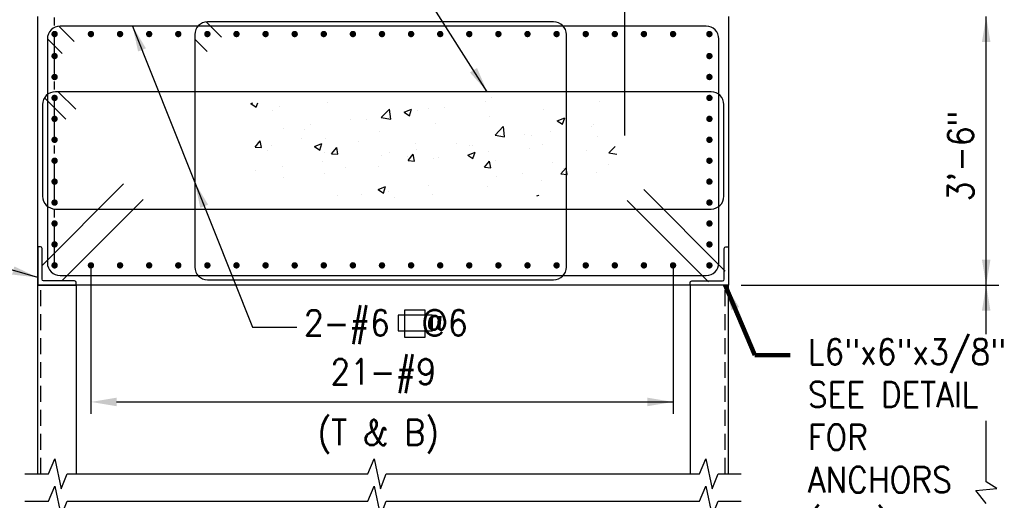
# Model space of a CAD drawing. Header units: inches. Extents: x -9715 to 32893, y -15613 to -1138.
# Tile 285 of 380: x 10510 to 10664, y -8985 to -8909. Entities that reach past the tile are written whole.
import ezdxf

# ---------------------------------------------------------------- set-up
doc = ezdxf.new("R2010")
doc.units = ezdxf.units.IN
doc.header["$MEASUREMENT"] = 0
doc.linetypes.add('CENTER', pattern=[2, 1.25, -0.25, 0.25, -0.25])
doc.linetypes.add('HIDDEN', pattern=[0.375, 0.25, -0.125])
doc.layers.get('0').update_dxf_attribs({"color": 252})
doc.layers.get('DEFPOINTS').update_dxf_attribs({"color": 11})
for name, color, linetype in [('S-ANNO-DIMS', 2, 'Continuous'), ('S-ANNO-TEXT', 2, 'Continuous'), ('S1', 2, 'Continuous'), ('S2', 7, 'Continuous'), ('S3', 4, 'Continuous'), ('S5', 1, 'Continuous'), ('S6', 1, 'Continuous'), ('S7R', 2, 'Continuous')]:
    doc.layers.add(name, color=color, linetype=linetype)
doc.styles.add('125', font='romans.shx', dxfattribs={"width": 0.8, "height": 2})
doc.styles.add('DIM', font='ROMANS.shx', dxfattribs={"width": 0.8})
doc.styles.get("Standard").update_dxf_attribs({"font": 'romans.shx', "width": 0.8})
doc.dimstyles.new('dim', dxfattribs={"dimscale": 48, "dimtxt": 12, "dimasz": 0.125, "dimexe": 0.0625, "dimexo": 0.0625, "dimgap": 0.0625, "dimtad": 1, "dimdec": 4, "dimzin": 3, "dimdsep": 46, "dimlunit": 4, "dimtxsty": '125', "dimcen": 0.125, "dimclrd": 1, "dimclre": 1, "dimclrt": 256, "dimadec": 0, "dimazin": 0, "dimtfac": 1, "dimtdec": 4, "dimtix": 1, "dimtofl": 0, "dimtmove": 2, "dimatfit": 3, "dimfxl": 6, "dimtvp": 0.5, "dimtolj": 1, "dimtzin": 3, "dimarcsym": 0})
doc.dimstyles.new('dim-32', dxfattribs={"dimscale": 0, "dimtxt": 4, "dimasz": 4, "dimexe": 2, "dimexo": 2, "dimgap": 2, "dimtad": 1, "dimdec": 1, "dimzin": 3, "dimdsep": 46, "dimlunit": 4, "dimtxsty": 'DIM', "dimcen": 0, "dimdle": 0.0625, "dimclrd": 256, "dimclre": 256, "dimclrt": 2, "dimazin": 0, "dimtfac": 1, "dimtdec": 1, "dimtmove": 1, "dimatfit": 0, "dimfxl": 0.0625, "dimfrac": 2, "dimtolj": 1, "dimtzin": 0, "dimarcsym": 0})
doc.dimstyles.get("Standard").update_dxf_attribs({"dimtxt": 0.18, "dimasz": 0.18, "dimexe": 0.18, "dimexo": 0.0625, "dimgap": 0.09, "dimtad": 0, "dimtih": 1, "dimtoh": 1, "dimdec": 4, "dimzin": 0, "dimdsep": 46, "dimtxsty": 'Standard', "dimcen": 0.09, "dimadec": 0, "dimazin": 0, "dimtfac": 1, "dimtdec": 4, "dimtofl": 0, "dimtmove": 0, "dimatfit": 3, "dimfxl": 1, "dimtolj": 1, "dimtzin": 0, "dimarcsym": 0})

# ---------------------------------------------------------------- blocks, each defined once
blk = doc.blocks.new('*X231')
at = {"color": 0}
for p, q in [((2248.31, 1784.66), (2249.27, 1785.03)), ((2248.31, 1784.66), (2250.79, 1782.99)), ((2250.8, 1782.98), (2251.5, 1785.09)), ((2261.52, 1783.33), (2261.52, 1783.33)), ((2284.11, 1785.02), (2284.11, 1785.02)), ((2339.21, 1783.05), (2339.21, 1783.05)), ((2358.14, 1785.55), (2358.14, 1785.55)), ((2360.98, 1787.37), (2360.98, 1787.37)), ((2411.62, 1785.79), (2411.62, 1785.79)), ((2258.44, 1781.5), (2258.44, 1781.5)), ((2309.48, 1778.07), (2313.37, 1782.12)), ((2313.93, 1777.37), (2313.37, 1782.12)), ((2320.16, 1780.66), (2323.66, 1782)), ((2320.16, 1780.66), (2322.65, 1778.98)), ((2322.65, 1778.98), (2323.67, 1782)), ((2326.69, 1781.4), (2326.69, 1781.4)), ((2331.82, 1782.36), (2331.82, 1782.36)), ((2360.4, 1778.84), (2360.4, 1778.84)), ((2385.65, 1782.04), (2385.65, 1782.04)), ((2276.18, 1774.75), (2276.18, 1774.75)), ((2295.11, 1777.25), (2295.11, 1777.25)), ((2302.66, 1777.36), (2302.66, 1777.36)), ((2309.48, 1778.07), (2313.93, 1777.38)), ((2334.73, 1775.32), (2334.73, 1775.32)), ((2362.84, 1769.79), (2366.73, 1773.85)), ((2367.29, 1769.1), (2366.74, 1773.85)), ((2392.02, 1776.65), (2395.52, 1778)), ((2392.02, 1776.65), (2394.51, 1774.98)), ((2394.51, 1774.97), (2395.52, 1778)), ((2408.02, 1774.12), (2408.02, 1774.12)), ((2409.23, 1774.87), (2409.23, 1774.87)), ((2263.66, 1773.11), (2263.66, 1773.11)), ((2273.5, 1772.35), (2273.5, 1772.35)), ((2308.76, 1771.57), (2308.76, 1771.57)), ((2362.84, 1769.79), (2367.29, 1769.1)), ((2376.57, 1769.98), (2376.57, 1769.98)), ((2380.07, 1769.87), (2380.07, 1769.87)), ((2389.08, 1771.63), (2389.08, 1771.63)), ((2411.02, 1769.15), (2411.02, 1769.15)), ((2250.31, 1764.26), (2252.72, 1767.14)), ((2253.3, 1764), (2252.72, 1767.13)), ((2257.83, 1764.85), (2257.83, 1764.85)), ((2272.26, 1768.21), (2272.26, 1768.21)), ((2278.15, 1764.53), (2281.65, 1765.88)), ((2278.15, 1764.53), (2280.64, 1762.85)), ((2280.64, 1762.85), (2281.66, 1765.87)), ((2283.5, 1768.37), (2283.5, 1768.37)), ((2298.95, 1767.08), (2298.95, 1767.08)), ((2325.64, 1765.96), (2325.64, 1765.96)), ((2344.99, 1765.82), (2344.99, 1765.82)), ((2350.91, 1764.86), (2350.91, 1764.86)), ((2352.34, 1764.83), (2352.34, 1764.83)), ((2385.05, 1765.4), (2385.05, 1765.4)), ((2416.2, 1761.51), (2419.12, 1764.55)), ((2250.31, 1764.26), (2253.3, 1764)), ((2256.11, 1762.62), (2256.11, 1762.62)), ((2282.8, 1761.49), (2282.8, 1761.49)), ((2286.17, 1761.13), (2288.58, 1764)), ((2286.17, 1761.13), (2289.16, 1760.86)), ((2289.16, 1760.86), (2288.58, 1764)), ((2309.5, 1760.37), (2309.5, 1760.37)), ((2313.54, 1761.68), (2313.54, 1761.68)), ((2321.76, 1759.86), (2321.76, 1759.86)), ((2322.03, 1757.99), (2324.45, 1760.86)), ((2325.02, 1757.73), (2324.45, 1760.86)), ((2326.05, 1763.33), (2326.05, 1763.33)), ((2350.01, 1760.53), (2353.51, 1761.87)), ((2350.01, 1760.53), (2352.5, 1758.85)), ((2352.5, 1758.85), (2353.51, 1761.87)), ((2359.79, 1762.2), (2359.79, 1762.2)), ((2379.03, 1763.7), (2379.03, 1763.7)), ((2405.72, 1762.57), (2405.72, 1762.57)), ((2416.2, 1761.51), (2420.02, 1760.92)), ((2281.96, 1757.53), (2281.96, 1757.53)), ((2322.03, 1757.99), (2325.02, 1757.73)), ((2334.12, 1758.68), (2334.12, 1758.68)), ((2336.19, 1759.24), (2336.19, 1759.24)), ((2357.9, 1754.85), (2360.31, 1757.72)), ((2360.89, 1754.59), (2360.31, 1757.72)), ((2362.88, 1758.11), (2362.88, 1758.11)), ((2389.57, 1756.98), (2389.57, 1756.98)), ((2416.26, 1755.86), (2416.26, 1755.86)), ((2250.51, 1753.39), (2250.51, 1753.39)), ((2263.02, 1755.03), (2263.02, 1755.03)), ((2282.89, 1751.73), (2282.89, 1751.73)), ((2292.6, 1754.85), (2292.6, 1754.85)), ((2308.15, 1754.93), (2308.15, 1754.93)), ((2357.9, 1754.85), (2360.89, 1754.59)), ((2375.93, 1751.91), (2375.93, 1751.91)), ((2393.76, 1751.71), (2396.17, 1754.59)), ((2393.76, 1751.71), (2396.75, 1751.45)), ((2394.87, 1754.4), (2394.87, 1754.4)), ((2396.75, 1751.45), (2396.17, 1754.58)), ((2410.41, 1752.5), (2410.41, 1752.5)), ((2263.44, 1749.85), (2263.44, 1749.85)), ((2331.84, 1746.1), (2331.84, 1746.1)), ((2363.41, 1750.26), (2363.41, 1750.26)), ((2384.44, 1748.75), (2384.44, 1748.75)), ((2289.01, 1741.67), (2289.01, 1741.67)), ((2300.38, 1741.96), (2300.38, 1741.96)), ((2308, 1744.4), (2311.5, 1745.74)), ((2308, 1744.4), (2310.49, 1742.72)), ((2310.49, 1742.72), (2311.5, 1745.74)), ((2312.9, 1743.61), (2312.9, 1743.61)), ((2333.51, 1742.03), (2333.51, 1742.03)), ((2359.18, 1745.55), (2359.18, 1745.55)), ((2382.38, 1741.37), (2383.36, 1741.74)), ((2383.3, 1741.58), (2383.36, 1741.74)), ((2315.7, 1740.54), (2315.7, 1740.54))]:
    blk.add_line(p, q, dxfattribs=at)

msp = doc.modelspace()

# ---------------------------------------------------------------- linework, layer by layer
at = {"layer": 'S-ANNO-TEXT', "ltscale": 20}
for p, q in [((10574.52768, -8955.55472), (10569.18393, -8955.55472)), ((10569.18393, -8955.55472), (10569.18393, -8958.02347)), ((10573.40268, -8954.80472), (10570.18393, -8954.80472)), ((10570.18393, -8954.80472), (10570.18393, -8959.02347)), ((10573.40268, -8959.02347), (10573.40268, -8954.80472)), ((10574.52768, -8958.02347), (10574.52768, -8955.55472)), ((10569.18393, -8958.02347), (10574.52768, -8958.02347)), ((10570.18393, -8959.02347), (10573.40268, -8959.02347))]:
    msp.add_line(p, q, dxfattribs=at)
at = {"layer": 'S1', "color": 2}
for p, q in [((10518.82614, -8950.87805), (10518.82614, -8980.39671)), ((10614.82614, -8950.87805), (10614.82614, -8980.39671))]:
    msp.add_line(p, q, dxfattribs=at)
at = {"layer": 'S1', "color": 3}
msp.add_lwpolyline([(10620.82614, -8908.87805), (10620.82614, -8950.87805), (10512.82614, -8950.87805), (10512.82614, -8908.87805)], dxfattribs=at)
at = {"layer": 'S1'}
for points in [[(10512.82614, -8980.39671), (10512.82614, -8950.87805)], [(10620.82614, -8980.39671), (10620.82614, -8950.87805)]]:
    msp.add_lwpolyline(points, dxfattribs=at)
at = {"layer": 'S1', "color": 1, "linetype": 'HIDDEN', "ltscale": 10}
for points in [[(10513.32614, -8980.39671), (10513.32614, -8950.87805)], [(10620.32614, -8980.39671), (10620.32614, -8950.87805)]]:
    msp.add_lwpolyline(points, dxfattribs=at)
at = {"layer": 'S1', "color": 1}
for points in [[(10510.82614, -8980.39671), (10514.52163, -8980.39671), (10515.50079, -8978.02171), (10516.47996, -8982.75087), (10517.40805, -8980.39671), (10536.02497, -8980.39671), (10564.43204, -8980.39671), (10565.4112, -8978.02171), (10566.39037, -8982.75087), (10567.31846, -8980.39671), (10596.76117, -8980.39671), (10616.31699, -8980.39671), (10617.29616, -8978.02171), (10618.27533, -8982.75087), (10619.20341, -8980.39671), (10622.82614, -8980.39671)], [(10510.82614, -8984.66233), (10514.52163, -8984.66233), (10515.50079, -8982.28733), (10516.47996, -8987.0165), (10517.40805, -8984.66233), (10536.02497, -8984.66233), (10564.43204, -8984.66233), (10565.4112, -8982.28733), (10566.39037, -8987.0165), (10567.31846, -8984.66233), (10596.76117, -8984.66233), (10616.31699, -8984.66233), (10617.29616, -8982.28733), (10618.27533, -8987.0165), (10619.20341, -8984.66233), (10622.82614, -8984.66233)]]:
    msp.add_lwpolyline(points, dxfattribs=at)
at = {"layer": 'S2', "color": 3, "linetype": 'Continuous'}
for points in [[(10512.82614, -8944.87805), (10512.82614, -8950.87805), (10518.82614, -8950.87805), (10518.82614, -8950.46139, 0.414213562), (10518.57614, -8950.21139), (10513.74281, -8950.21139, -0.414213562), (10513.49281, -8949.96139), (10513.49281, -8945.12805, 0.414213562), (10513.24281, -8944.87805)], [(10620.82614, -8944.87805), (10620.82614, -8950.87805), (10614.82614, -8950.87805), (10614.82614, -8950.46139, -0.414213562), (10615.07614, -8950.21139), (10619.90947, -8950.21139, 0.414213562), (10620.15947, -8949.96139), (10620.15947, -8945.12805, -0.414213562), (10620.40947, -8944.87805)]]:
    msp.add_lwpolyline(points, format="xyb", close=True, dxfattribs=at)
at = {"layer": 'S3', "color": 3}
for p, q in [((10513.49281, -8947.78766), (10526.22073, -8935.05974)), ((10620.32614, -8948.66677), (10607.59822, -8935.93885)), ((10516.56738, -8950.21139), (10529.2953, -8937.48347)), ((10617.72086, -8950.37805), (10604.99294, -8937.65013))]:
    msp.add_line(p, q, dxfattribs=at)
at = {"layer": 'S3', "color": 4}
msp.add_lwpolyline([(10604.56052, -8891.45577), (10604.56052, -8927.45577)], dxfattribs=at)
at = {"layer": 'S3', "color": 3}
for points in [[(10619.32614, -8947.37805), (10619.32614, -8912.37805, 0.414213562), (10617.32614, -8910.37805), (10516.32614, -8910.37805, 0.414213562), (10514.32614, -8912.37805), (10514.32614, -8947.37805, 0.414213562), (10516.32614, -8949.37805), (10617.32614, -8949.37805, 0.414213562)], [(10595.48017, -8948.04993), (10595.48017, -8911.70618, 0.414213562), (10593.48017, -8909.70618), (10539.37302, -8909.70618, 0.414213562), (10537.37302, -8911.70618), (10537.37302, -8948.04993, 0.414213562), (10539.37302, -8950.04993), (10593.48017, -8950.04993, 0.414213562)], [(10515.57614, -8920.64368, 0.414213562), (10513.57614, -8922.64368), (10513.57614, -8936.9718, 0.414213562), (10515.57614, -8938.9718), (10618.10739, -8938.9718, 0.414213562), (10620.10739, -8936.9718), (10620.10739, -8922.64368, 0.414213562), (10618.10739, -8920.64368)]]:
    msp.add_lwpolyline(points, format="xyb", close=True, dxfattribs=at)
for points in [[(10516.09469, -8910.39149), (10518.49359, -8912.79039)], [(10539.14156, -8909.71962), (10541.54046, -8912.11852)], [(10514.32631, -8912.35208), (10516.6291, -8914.65488)], [(10537.37302, -8912.43004), (10539.30098, -8914.358)], [(10513.88381, -8921.57783), (10517.20877, -8924.90278)], [(10516.035, -8920.64368), (10518.75144, -8923.36011)]]:
    msp.add_lwpolyline(points, dxfattribs=at)
at = {"layer": 'S3', "color": 4, "const_width": 0.5}
for points in [[(10515.20114, -8911.61243, 1), (10515.70114, -8911.61243, 1)], [(10520.88951, -8911.61243, 1), (10521.38951, -8911.61243, 1)], [(10525.4402, -8911.61243, 1), (10525.9402, -8911.61243, 1)], [(10529.9909, -8911.61243, 1), (10530.4909, -8911.61243, 1)], [(10534.54159, -8911.61243, 1), (10535.04159, -8911.61243, 1)], [(10539.09229, -8911.61243, 1), (10539.59229, -8911.61243, 1)], [(10543.64298, -8911.61243, 1), (10544.14298, -8911.61243, 1)], [(10548.19367, -8911.61243, 1), (10548.69367, -8911.61243, 1)], [(10552.74437, -8911.61243, 1), (10553.24437, -8911.61243, 1)], [(10557.29506, -8911.61243, 1), (10557.79506, -8911.61243, 1)], [(10561.84576, -8911.61243, 1), (10562.34576, -8911.61243, 1)], [(10566.39645, -8911.61243, 1), (10566.89645, -8911.61243, 1)], [(10570.94715, -8911.61243, 1), (10571.44715, -8911.61243, 1)], [(10575.49784, -8911.61243, 1), (10575.99784, -8911.61243, 1)], [(10580.04854, -8911.61243, 1), (10580.54854, -8911.61243, 1)], [(10584.59923, -8911.61243, 1), (10585.09923, -8911.61243, 1)], [(10589.14993, -8911.61243, 1), (10589.64993, -8911.61243, 1)], [(10593.70062, -8911.61243, 1), (10594.20062, -8911.61243, 1)], [(10598.25131, -8911.61243, 1), (10598.75131, -8911.61243, 1)], [(10602.80201, -8911.61243, 1), (10603.30201, -8911.61243, 1)], [(10607.3527, -8911.61243, 1), (10607.8527, -8911.61243, 1)], [(10611.9034, -8911.61243, 1), (10612.4034, -8911.61243, 1)], [(10617.59177, -8911.61243, 1), (10618.09177, -8911.61243, 1)], [(10515.20114, -8915.05703, 1), (10515.70114, -8915.05703, 1)], [(10617.59177, -8915.05703, 1), (10618.09177, -8915.05703, 1)], [(10515.20114, -8918.32976, 1), (10515.70114, -8918.32976, 1)], [(10617.59177, -8918.32976, 1), (10618.09177, -8918.32976, 1)], [(10515.20114, -8921.60249, 1), (10515.70114, -8921.60249, 1)], [(10617.59177, -8921.60249, 1), (10618.09177, -8921.60249, 1)], [(10515.20114, -8924.87521, 1), (10515.70114, -8924.87521, 1)], [(10617.59177, -8924.87521, 1), (10618.09177, -8924.87521, 1)], [(10515.20114, -8928.14794, 1), (10515.70114, -8928.14794, 1)], [(10617.59177, -8928.14794, 1), (10618.09177, -8928.14794, 1)], [(10515.20114, -8931.42067, 1), (10515.70114, -8931.42067, 1)], [(10617.59177, -8931.42067, 1), (10618.09177, -8931.42067, 1)], [(10515.20114, -8934.6934, 1), (10515.70114, -8934.6934, 1)], [(10617.59177, -8934.6934, 1), (10618.09177, -8934.6934, 1)], [(10515.20114, -8937.96612, 1), (10515.70114, -8937.96612, 1)], [(10617.59177, -8937.96612, 1), (10618.09177, -8937.96612, 1)], [(10515.20114, -8941.23885, 1), (10515.70114, -8941.23885, 1)], [(10617.59177, -8941.23885, 1), (10618.09177, -8941.23885, 1)], [(10515.20114, -8944.51158, 1), (10515.70114, -8944.51158, 1)], [(10617.59177, -8944.51158, 1), (10618.09177, -8944.51158, 1)], [(10515.20114, -8947.7843, 1), (10515.70114, -8947.7843, 1)], [(10520.88951, -8947.7843, 1), (10521.38951, -8947.7843, 1)], [(10525.4402, -8947.7843, 1), (10525.9402, -8947.7843, 1)], [(10529.9909, -8947.7843, 1), (10530.4909, -8947.7843, 1)], [(10534.54159, -8947.7843, 1), (10535.04159, -8947.7843, 1)], [(10539.09229, -8947.7843, 1), (10539.59229, -8947.7843, 1)], [(10543.64298, -8947.7843, 1), (10544.14298, -8947.7843, 1)], [(10548.19367, -8947.7843, 1), (10548.69367, -8947.7843, 1)], [(10552.74437, -8947.7843, 1), (10553.24437, -8947.7843, 1)], [(10557.29506, -8947.7843, 1), (10557.79506, -8947.7843, 1)], [(10561.84576, -8947.7843, 1), (10562.34576, -8947.7843, 1)], [(10566.39645, -8947.7843, 1), (10566.89645, -8947.7843, 1)], [(10570.94715, -8947.7843, 1), (10571.44715, -8947.7843, 1)], [(10575.49784, -8947.7843, 1), (10575.99784, -8947.7843, 1)], [(10580.04854, -8947.7843, 1), (10580.54854, -8947.7843, 1)], [(10584.59923, -8947.7843, 1), (10585.09923, -8947.7843, 1)], [(10589.14993, -8947.7843, 1), (10589.64993, -8947.7843, 1)], [(10593.70062, -8947.7843, 1), (10594.20062, -8947.7843, 1)], [(10598.25131, -8947.7843, 1), (10598.75131, -8947.7843, 1)], [(10602.80201, -8947.7843, 1), (10603.30201, -8947.7843, 1)], [(10607.3527, -8947.7843, 1), (10607.8527, -8947.7843, 1)], [(10611.9034, -8947.7843, 1), (10612.4034, -8947.7843, 1)], [(10617.59177, -8947.7843, 1), (10618.09177, -8947.7843, 1)]]:
    msp.add_lwpolyline(points, format="xyb", close=True, dxfattribs=at)
at = {"layer": 'S5'}
for p, q in [((10661.12302, -8958.52997), (10661.12302, -8908.87805)), ((10622.82614, -8950.87805), (10663.12302, -8950.87805)), ((10661.12302, -8981.63473), (10661.12302, -8972.10674)), ((10662.76364, -8982.67473), (10661.12302, -8981.63473)), ((10659.51364, -8982.98723), (10662.76364, -8982.67473)), ((10661.12302, -8985.00286), (10659.51364, -8982.98723))]:
    msp.add_line(p, q, dxfattribs=at)
for points in [[(10661.78968, -8912.87805), (10660.45635, -8912.87805), (10661.12302, -8908.87805)], [(10661.78968, -8946.87805), (10660.45635, -8946.87805), (10661.12302, -8950.87805)], [(10661.78968, -8954.87805), (10660.45635, -8954.87805), (10661.12302, -8950.87805)]]:
    msp.add_solid(points, dxfattribs=at)
at = {"layer": 'S7R', "color": 1, "linetype": 'CENTER', "ltscale": 5}
msp.add_line((10515.45114, -8947.7843), (10515.45114, -8901.73743), dxfattribs=at)
at = {"layer": 'S7R', "color": 1}
for p, q in [((10521.13951, -8947.7843), (10521.13951, -8971.00227)), ((10612.1534, -8947.7843), (10612.1534, -8971.00227)), ((10525.13951, -8969.1429), (10612.1534, -8969.1429))]:
    msp.add_line(p, q, dxfattribs=at)
for points in [[(10525.13951, -8969.80956), (10525.13951, -8968.47623), (10521.13951, -8969.1429)], [(10608.1534, -8968.47623), (10608.1534, -8969.80956), (10612.1534, -8969.1429)]]:
    msp.add_solid(points, dxfattribs=at)

# ---------------------------------------------------------------- block references
at = {"layer": 'S6', "color": 1, "xscale": 0.3333333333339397, "yscale": 0.3333333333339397, "zscale": 0.3333333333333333}
msp.add_blockref('*X231', (9796.7092, -9517.37686), dxfattribs=at)

# ---------------------------------------------------------------- texts
at = {"layer": 'S-ANNO-TEXT', "ltscale": 20, "style": '125', "width": 0.9}
msp.add_text('3\'-6"', height=4, rotation=90, dxfattribs=at).set_placement((10659.12302, -8937.78282))
for s, p in [('2-#6  @6', (10554.44598, -8958.77347)), ('21-#9', (10558.58858, -8966.42171)), ('(T & B)', (10556.56721, -8975.89201))]:
    msp.add_text(s, height=4, dxfattribs=at).set_placement(p)
at = {"layer": 'S-ANNO-TEXT', "insert": (10633.2193, -8959.30927), "char_height": 4.0000002, "width": 33.5562173, "attachment_point": 1, "style": '125'}
msp.add_mtext('{\\W0.9;L6"x6"x3/8" SEE DETAIL  FOR ANCHORS (TYP)}', dxfattribs=at)

# ---------------------------------------------------------------- leaders
at = {"layer": 'DEFPOINTS'}
msp.add_leader([(10620.32614, -8950.87805), (10624.95536, -8961.81392), (10630.48588, -8961.81392)], dimstyle='Standard', override={"dimasz": 4, "dimexo": 0.0625, "dimgap": 0.1875, "dimtih": 0, "dimtoh": 0, "dimlfac": -1, "dimzin": 3, "dimlunit": 4, "dimtxsty": 'DIM', "dimdle": 0.0625, "dimclrd": 1, "dimclre": 1, "dimclrt": 2, "dimadec": 2, "dimtofl": 1, "dimtmove": 2, "dimfrac": 1, "dimlwd": 65535, "dimlwe": 65535}, dxfattribs=at)
at = {"layer": 'S-ANNO-DIMS'}
msp.add_leader([(10512.82614, -8949.68948), (10498.08115, -8945.46059), (10472.29047, -8945.46059)], dimstyle='dim', override={"dimscale": 32, "dimgap": 0.0625, "dimtad": 0}, dxfattribs=at)
at = {"layer": 'S-ANNO-TEXT'}
for points in [[(10583.10062, -8920.64368), (10571.15862, -8901.8954), (10562.50139, -8901.8954)], [(10527.6417, -8910.37805), (10546.37441, -8957.43993), (10553.32168, -8957.43993)], [(10537.37302, -8934.82588), (10546.37441, -8957.43993), (10553.32168, -8957.43993)]]:
    msp.add_leader(points, dimstyle='dim-32', override={"dimscale": 1, "dimtad": 0, "dimclrd": 1}, dxfattribs=at)

doc.saveas('drawing.dxf')
